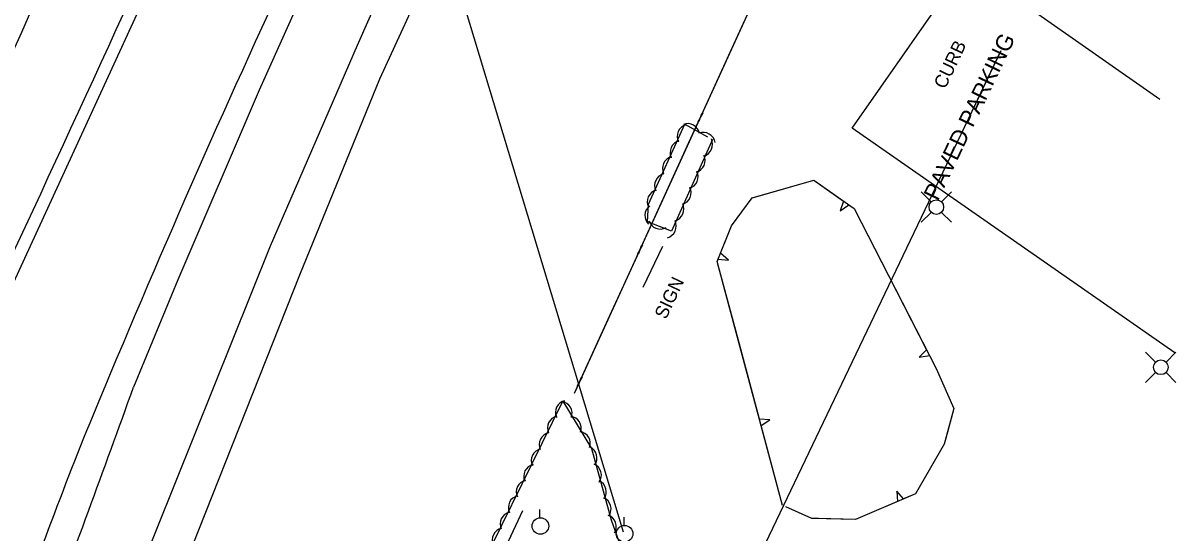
# Model space of a CAD drawing. Extents: x 978516 to 993312, y 1836504 to 1846212.
# Drawn here: x 982370.2 to 982718.3, y 1843988.8 to 1844142.7 of the extents above; entities that cross this region are included whole.
import ezdxf

# ---------------------------------------------------------------- set-up
doc = ezdxf.new("R2010")
doc.units = 0
for name, color, linetype in [('S_CURB_ANNOT', 7, 'Continuous'), ('S_EDGE_PAVEMENT', 7, 'Continuous'), ('S_FENCE', 7, 'Continuous'), ('S_PARKING', 7, 'Continuous'), ('S_PARKING_ANNOT', 7, 'Continuous'), ('S_SHOULDER', 7, 'Continuous'), ('S_SIDE_DRAIN', 7, 'Continuous'), ('S_SIGN', 7, 'Continuous'), ('S_SIGN_ANNOT', 7, 'Continuous'), ('S_STREAM', 7, 'Continuous'), ('S_TREE', 7, 'Continuous'), ('S_UTILITY_POLE', 7, 'Continuous')]:
    doc.layers.add(name, color=color, linetype=linetype)

msp = doc.modelspace()

# ---------------------------------------------------------------- linework, layer by layer
at = {"layer": 'S_EDGE_PAVEMENT'}
msp.add_lwpolyline([(982101.67, 1843487.19), (982177.28, 1843651.48), (982263.35, 1843838.34), (982337.41, 1843999.45), (982433.25, 1844207.72), (982434.11, 1844208.11)], dxfattribs=at)
for centre, major_axis, ratio, start_param, end_param in [((985046.29, 1843010.45), (-1542.42, -2755.9), 0.898055, 4.795233, 4.843255), ((982579.36, 1843883.79), (-154.44, -465.45), 0.459494, 4.560962, 4.722328)]:
    msp.add_ellipse(centre, major_axis=major_axis, ratio=ratio, start_param=start_param, end_param=end_param, dxfattribs=at)
at = {"layer": 'S_FENCE'}
for p, q in [((982575.37, 1844115.5), (982573.78, 1844112.68)), ((982574.97, 1844115.28), (982574.19, 1844112.91)), ((982557.17, 1844075.64), (982555.59, 1844072.82)), ((982556.77, 1844075.41), (982555.99, 1844073.04)), ((982538.98, 1844035.78), (982537.39, 1844032.95)), ((982538.57, 1844035.55), (982537.79, 1844033.18))]:
    msp.add_line(p, q, dxfattribs=at)
for points in [[(982657.14, 1844293.73), (982591.49, 1844151.14), (982536.58, 1844030.85)], [(982591.95, 1844152.14), (982591.49, 1844151.14), (982583.68, 1844134.02)], [(982583.68, 1844134.02), (982575.41, 1844115.9)], [(982573.75, 1844112.28), (982565.48, 1844094.16)], [(982565.48, 1844094.16), (982557.21, 1844076.04)], [(982555.55, 1844072.42), (982547.28, 1844054.3)], [(982547.28, 1844054.3), (982539.01, 1844036.18)], [(982537.36, 1844032.55), (982536.58, 1844030.85)], [(982521.01, 1843995.41), (982476.49, 1843900.36), (982446.37, 1843835.02)], [(982521.01, 1843995.41), (982512.53, 1843977.31)]]:
    msp.add_lwpolyline(points, dxfattribs=at)
at = {"layer": 'S_PARKING'}
for points in [[(982717.91, 1844043.16), (982620.49, 1844110.96), (982655.12, 1844160.56), (982713.37, 1844119.72)], [(982658.46, 1844119.73), (982665.38, 1844134.29), (982433.42, 1843649.19)]]:
    msp.add_lwpolyline(points, dxfattribs=at)
at = {"layer": 'S_SHOULDER'}
msp.add_lwpolyline([(982528.53, 1844314.43), (982491.54, 1844234.12), (982441.42, 1844122.41), (982416.93, 1844065.19), (982403.54, 1844032.8)], dxfattribs=at)
for centre, major_axis, ratio, start_param, end_param in [((981492.34, 1844624.74), (2158.84, 4724.25), 0.197395, 4.671769, 4.705376), ((982215.05, 1844023.69), (339.93, 905.35), 0.179704, 4.707228, 4.789795)]:
    msp.add_ellipse(centre, major_axis=major_axis, ratio=ratio, start_param=start_param, end_param=end_param, dxfattribs=at)
at = {"layer": 'S_SIDE_DRAIN'}
for points in [[(982502.74, 1844207.51), (982471.02, 1844135.94), (982444.81, 1844075.29), (982404.65, 1843975.29), (982382.05, 1843913.38), (982357.59, 1843841.57), (982324.51, 1843743.28), (982277.24, 1843603.93), (982231.79, 1843469.36), (982207.2, 1843395.99), (982204.08, 1843394.01)], [(982190.77, 1843326.16), (982204.49, 1843360.78), (982216.82, 1843388.22), (982265.15, 1843533.27), (982345.6, 1843770.02), (982377.6, 1843864.76), (982415.16, 1843969.37), (982453.7, 1844066.63), (982477.92, 1844125.85), (982508.24, 1844191.94)]]:
    msp.add_lwpolyline(points, dxfattribs=at)
at = {"layer": 'S_SIGN'}
msp.add_lwpolyline([(982557.4, 1844062.96), (982563.3, 1844075.31)], dxfattribs=at)
at = {"layer": 'S_STREAM'}
msp.add_lwpolyline([(982296.86, 1843981.53), (982335.53, 1844064.99), (982369.8, 1844139.96), (982423.52, 1844263.5), (982443.56, 1844305.64), (982453.87, 1844326.44)], dxfattribs=at)
at = {"layer": 'S_TREE'}
for p, q in [((982617.91, 1844088.93), (982616.92, 1844085.95)), ((982616.92, 1844085.95), (982619.48, 1844087.81)), ((982580.02, 1844071.38), (982583.15, 1844071.15)), ((982583.15, 1844071.15), (982580.75, 1844073.2)), ((982642.98, 1844044.04), (982640.75, 1844041.83)), ((982640.75, 1844041.83), (982643.88, 1844042.3)), ((982595.67, 1844022.9), (982592.51, 1844023.11)), ((982593.02, 1844021.22), (982595.67, 1844022.9)), ((982636.04, 1843999.03), (982634, 1844001.41)), ((982634, 1844001.41), (982634.23, 1843998.26))]:
    msp.add_line(p, q, dxfattribs=at)
for points in [[(982578.32, 1844107.54), (982566, 1844079.87), (982558.76, 1844082.68), (982559.04, 1844088.05), (982570.03, 1844112.15), (982576.85, 1844108.29)], [(982599.48, 1843997.07), (982579.76, 1844070.72), (982584.03, 1844081.51), (982590.35, 1844089.89), (982608.96, 1844095.3), (982621.09, 1844086.67), (982645.89, 1844038.38), (982651.25, 1844026.35), (982648.32, 1844015.53), (982639.62, 1844000.55), (982621.48, 1843992.84), (982608.29, 1843993.19), (982600.51, 1843996.71)], [(982595.68, 1844091.44), (982608.96, 1844095.3), (982617.91, 1844088.93)], [(982580.75, 1844073.2), (982584.03, 1844081.51), (982590.35, 1844089.89), (982595.68, 1844091.44)], [(982619.48, 1844087.81), (982621.09, 1844086.67), (982631.58, 1844066.25)], [(982586.05, 1844047.26), (982579.76, 1844070.72), (982580.02, 1844071.38)], [(982631.58, 1844066.25), (982642.98, 1844044.04)], [(982592.51, 1844023.11), (982586.05, 1844047.26)], [(982643.88, 1844042.3), (982645.89, 1844038.38), (982651.25, 1844026.35), (982649.31, 1844019.19)], [(982497.28, 1843768.57), (982480.43, 1843730.43), (982473.47, 1843718.54), (982456.94, 1843721.74), (982442.44, 1843727.88), (982444.42, 1843740.47), (982465.62, 1843792.27), (982490.26, 1843852.11), (982508.87, 1843891.88), (982514.4, 1843905.03), (982514.54, 1843915.13), (982505.97, 1843930.53), (982498.96, 1843941.25), (982500.93, 1843954.32), (982502.46, 1843966.21), (982533.17, 1844028.56), (982541.78, 1844014.31), (982547.72, 1843992.7), (982556.32, 1843968.61), (982559.28, 1843950.33), (982538.75, 1843888.62), (982516.63, 1843832.18), (982496.96, 1843768.44)], [(982599.48, 1843997.07), (982593.02, 1844021.22)], [(982649.31, 1844019.19), (982648.32, 1844015.53), (982639.62, 1844000.55), (982636.04, 1843999.03)], [(982634.23, 1843998.26), (982621.48, 1843992.84), (982610.34, 1843993.13)], [(982610.34, 1843993.13), (982608.29, 1843993.19), (982600.51, 1843996.71)]]:
    msp.add_lwpolyline(points, dxfattribs=at)
for centre, major_axis, ratio, start_param, end_param in [((982571.13, 1844108.46), (-1.09, -3.48), 0.953182, 3.695858, 5.469058), ((982570.86, 1844108.67), (0.17, 3.64), 0.992664, 4.932087, 6.705288), ((982575.56, 1844106), (0.17, 3.64), 0.992664, 4.932087, 6.705288), ((982569.01, 1844103.63), (-1.09, -3.48), 0.953182, 3.695858, 5.469058), ((982574.86, 1844106.01), (1.2, 3.44), 0.953525, 3.739686, 5.512886), ((982566.73, 1844098.81), (-1.09, -3.48), 0.953182, 3.695858, 5.469058), ((982572.63, 1844101.16), (1.2, 3.44), 0.953525, 3.739686, 5.512886), ((982570.54, 1844096.31), (1.2, 3.44), 0.953525, 3.739686, 5.512886), ((982564.36, 1844093.69), (-1.09, -3.48), 0.953182, 3.695858, 5.469058), ((982562.11, 1844088.74), (-1.09, -3.48), 0.953182, 3.695858, 5.469058), ((982568.42, 1844091.45), (1.2, 3.44), 0.953525, 3.739686, 5.512886), ((982561.42, 1844084.8), (-2.3, -2.83), 0.93266, 4.488467, 6.261667), ((982566.2, 1844086.48), (1.2, 3.44), 0.953525, 3.739686, 5.512886), ((982562.58, 1844084.13), (1.18, 3.45), 0.968872, 2.214598, 3.987799), ((982563.88, 1844081.34), (1.2, 3.44), 0.953525, 3.739686, 5.512886), ((982534.54, 1844025.19), (-3.63, -0.27), 0.98586, 4.871605, 6.644805), ((982532.32, 1844024.82), (2.83, 2.3), 0.98376, 5.259534, 7.032735), ((982532.14, 1844020.49), (-3.63, -0.27), 0.98586, 4.871605, 6.644805), ((982535.05, 1844020.37), (2.83, 2.3), 0.98376, 5.259534, 7.032735), ((982529.65, 1844015.49), (-3.63, -0.27), 0.98586, 4.871605, 6.644805), ((982537.82, 1844015.78), (2.83, 2.3), 0.98376, 5.259534, 7.032735), ((982527.27, 1844010.66), (-3.63, -0.27), 0.98586, 4.871605, 6.644805), ((982539.82, 1844011.42), (-0.03, 3.64), 0.998824, 4.084682, 5.857883), ((982524.98, 1844005.93), (-3.63, -0.27), 0.98586, 4.871605, 6.644805), ((982541.16, 1844006.25), (-0.03, 3.64), 0.998824, 4.084682, 5.857883), ((982522.74, 1844001.21), (-3.63, -0.27), 0.98586, 4.871605, 6.644805), ((982542.63, 1844001.18), (-0.03, 3.64), 0.998824, 4.084682, 5.857883), ((982520.34, 1843996.51), (-3.63, -0.27), 0.98586, 4.871605, 6.644805), ((982544.07, 1843996.07), (-0.03, 3.64), 0.998824, 4.084682, 5.857883), ((982517.84, 1843991.51), (-3.63, -0.27), 0.98586, 4.871605, 6.644805), ((982545.66, 1843990.66), (2.47, 2.68), 0.996071, 4.915738, 6.688939), ((982515.46, 1843986.68), (-3.63, -0.27), 0.98586, 4.871605, 6.644805)]:
    msp.add_ellipse(centre, major_axis=major_axis, ratio=ratio, start_param=start_param, end_param=end_param, dxfattribs=at)
at = {"layer": 'S_UTILITY_POLE'}
for p, q in [((982644.32, 1844088.69), (982641.33, 1844091.68)), ((982647.5, 1844088.69), (982650.48, 1844091.68)), ((982644.32, 1844085.51), (982641.33, 1844082.53)), ((982647.5, 1844085.51), (982650.48, 1844082.53)), ((982712.1, 1844040.36), (982709.12, 1844043.35)), ((982715.28, 1844040.36), (982718.26, 1844043.35)), ((982712.1, 1844037.19), (982709.12, 1844034.2)), ((982715.28, 1844037.19), (982718.26, 1844034.2)), ((982526.24, 1843993.39), (982526.24, 1843995.87)), ((982551.65, 1843991.06), (982551.65, 1843993.54))]:
    msp.add_line(p, q, dxfattribs=at)
msp.add_lwpolyline([(982551.45, 1843989.01), (982341.16, 1844684.77), (982446.38, 1845348.34)], dxfattribs=at)
for centre, radius in [((982645.92, 1844087.11), 2.21), ((982713.7, 1844038.78), 2.21), ((982526.38, 1843990.87), 2.5), ((982551.79, 1843988.54), 2.5)]:
    msp.add_circle(centre, radius, dxfattribs=at)

# ---------------------------------------------------------------- texts
at = {"layer": 'S_CURB_ANNOT'}
msp.add_text('CURB', height=4, rotation=64.5603, dxfattribs=at).set_placement((982648.57, 1844122.5))
at = {"layer": 'S_PARKING_ANNOT'}
msp.add_text('PAVED PARKING', height=5.0005, rotation=64.5603, dxfattribs=at).set_placement((982646.39, 1844088.74))
at = {"layer": 'S_SIGN_ANNOT'}
msp.add_text('SIGN', height=4, rotation=64.5603, dxfattribs=at).set_placement((982564.27, 1844053))

doc.saveas('drawing.dxf')
